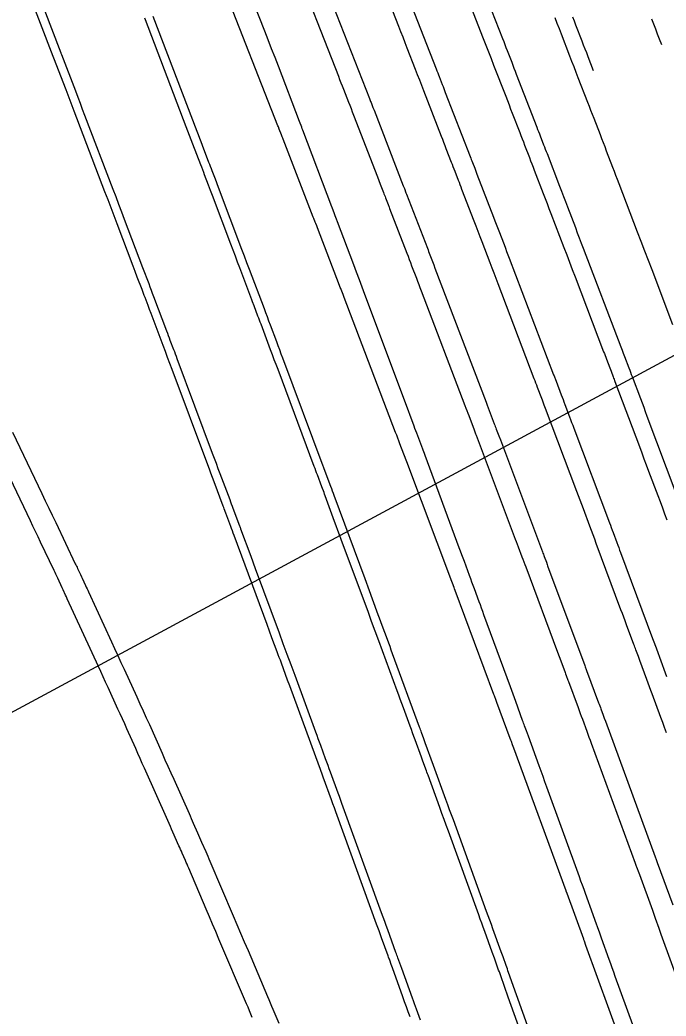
# Model space of a CAD drawing. Extents: x 954385 to 988206, y 1868364 to 1924553.
# Drawn here: x 957809.26 to 957835.32, y 1919857.64 to 1919897.82 of the extents above; entities that cross this region are included whole.
import ezdxf

# ---------------------------------------------------------------- set-up
doc = ezdxf.new("R2010")
doc.units = 0
for name, color, linetype in [('1', 7, 'Continuous'), ('Default', 7, 'Continuous'), ('Ex_Major Contours', 7, 'Continuous'), ('Ex_Minor Contours', 7, 'Continuous'), ('Slopes', 7, 'Continuous')]:
    doc.layers.add(name, color=color, linetype=linetype)

msp = doc.modelspace()

# ---------------------------------------------------------------- linework, layer by layer
at = {"layer": '1'}
for points in [[(957835.342, 1919869.069), (957835.266, 1919869.275), (957835.19, 1919869.481), (957835.115, 1919869.687), (957834.767, 1919870.632), (957834.714, 1919870.778), (957834.66, 1919870.924), (957834.606, 1919871.071), (957834.552, 1919871.217), (957834.266, 1919871.988), (957834.207, 1919872.147), (957834.109, 1919872.414), (957834.089, 1919872.467), (957834.069, 1919872.52), (957834.049, 1919872.573), (957834.029, 1919872.626), (957833.731, 1919873.427), (957833.674, 1919873.579), (957833.618, 1919873.73), (957833.562, 1919873.881), (957833.505, 1919874.032), (957832.51, 1919876.705), (957832.445, 1919876.879), (957832.38, 1919877.054), (957832.314, 1919877.228), (957832.249, 1919877.402), (957831.986, 1919878.099), (957831.921, 1919878.273), (957831.855, 1919878.447), (957831.79, 1919878.621), (957831.724, 1919878.795), (957830.462, 1919882.152), (957830.437, 1919882.217), (957830.412, 1919882.282), (957830.338, 1919882.478), (957830.314, 1919882.543), (957830.14, 1919883), (957830.107, 1919883.087), (957830.074, 1919883.174), (957830.041, 1919883.261), (957830.008, 1919883.348), (957828.549, 1919887.177), (957828.468, 1919887.388), (957828.388, 1919887.599), (957828.307, 1919887.81), (957828.227, 1919888.021), (957827.905, 1919888.865), (957827.824, 1919889.076), (957827.743, 1919889.286), (957827.663, 1919889.497), (957827.582, 1919889.708), (957827.091, 1919890.985), (957827.056, 1919891.075), (957827.021, 1919891.166), (957826.986, 1919891.257), (957826.951, 1919891.348), (957826.811, 1919891.711), (957826.776, 1919891.801), (957826.741, 1919891.892), (957826.706, 1919891.983), (957826.671, 1919892.073), (957826.457, 1919892.625), (957826.41, 1919892.747), (957826.363, 1919892.87), (957826.315, 1919892.992), (957826.268, 1919893.114), (957825.555, 1919894.957), (957825.471, 1919895.174), (957825.387, 1919895.39), (957825.303, 1919895.606), (957825.219, 1919895.822), (957824.88, 1919896.686), (957824.796, 1919896.902), (957824.712, 1919897.118), (957824.627, 1919897.334), (957824.543, 1919897.55), (957823.008, 1919901.48)], [(957820.242, 1919900.319), (957822.104, 1919895.549), (957822.155, 1919895.419), (957822.206, 1919895.288), (957822.257, 1919895.158), (957822.309, 1919895.027), (957822.513, 1919894.505), (957822.564, 1919894.375), (957822.615, 1919894.244), (957822.665, 1919894.113), (957822.716, 1919893.983), (957823.681, 1919891.49), (957823.737, 1919891.343), (957823.794, 1919891.196), (957823.922, 1919890.865), (957823.944, 1919890.811), (957823.965, 1919890.756), (957823.986, 1919890.702), (957824.007, 1919890.647), (957824.111, 1919890.375), (957824.153, 1919890.266), (957824.174, 1919890.212), (957824.867, 1919888.41), (957824.915, 1919888.284), (957824.964, 1919888.158), (957825.012, 1919888.032), (957825.06, 1919887.906), (957825.252, 1919887.402), (957825.301, 1919887.276), (957825.349, 1919887.15), (957825.397, 1919887.024), (957825.445, 1919886.899), (957827.211, 1919882.264), (957827.249, 1919882.164), (957827.287, 1919882.064), (957827.325, 1919881.964), (957827.363, 1919881.864), (957827.583, 1919881.282), (957827.642, 1919881.128), (957827.664, 1919881.07), (957829.202, 1919876.979), (957829.241, 1919876.878), (957829.279, 1919876.776), (957829.317, 1919876.674), (957829.356, 1919876.572), (957829.509, 1919876.165), (957829.548, 1919876.063), (957829.586, 1919875.961), (957829.624, 1919875.859), (957829.662, 1919875.757), (957830.943, 1919872.319), (957831.008, 1919872.143), (957831.074, 1919871.967), (957831.247, 1919871.502), (957831.27, 1919871.44), (957831.293, 1919871.378), (957831.362, 1919871.193), (957831.385, 1919871.131), (957831.771, 1919870.088), (957831.815, 1919869.969), (957831.859, 1919869.849), (957831.903, 1919869.73), (957831.947, 1919869.61), (957832.123, 1919869.132), (957832.167, 1919869.013), (957832.211, 1919868.893), (957832.255, 1919868.774), (957832.298, 1919868.654), (957834.079, 1919863.806), (957834.093, 1919863.767), (957834.107, 1919863.729), (957834.121, 1919863.691), (957834.135, 1919863.653), (957834.218, 1919863.424), (957834.246, 1919863.347), (957834.77, 1919861.91), (957834.799, 1919861.83), (957834.828, 1919861.75), (957834.857, 1919861.67), (957834.886, 1919861.59), (957835.031, 1919861.189), (957835.089, 1919861.028), (957835.118, 1919860.948), (957836.252, 1919857.815)], [(957824.996, 1919857.612), (957824.924, 1919857.814), (957824.851, 1919858.016), (957824.779, 1919858.217), (957824.706, 1919858.419), (957824.286, 1919859.585), (957824.239, 1919859.716), (957824.176, 1919859.89), (957824.161, 1919859.934), (957824.145, 1919859.977), (957824.129, 1919860.021), (957824.113, 1919860.064), (957823.846, 1919860.799), (957823.747, 1919861.073), (957823.648, 1919861.347), (957822.059, 1919865.725), (957822.002, 1919865.884), (957821.944, 1919866.043), (957821.886, 1919866.202), (957821.828, 1919866.361), (957821.494, 1919867.276), (957821.452, 1919867.391), (957821.396, 1919867.544), (957821.368, 1919867.62), (957821.34, 1919867.697), (957820.141, 1919870.962), (957820.058, 1919871.19), (957819.974, 1919871.418), (957819.807, 1919871.875), (957819.765, 1919871.989), (957819.723, 1919872.103), (957819.681, 1919872.217), (957819.638, 1919872.33), (957819.427, 1919872.902), (957819.328, 1919873.169), (957819.23, 1919873.435), (957817.902, 1919877.024), (957817.867, 1919877.117), (957817.833, 1919877.209), (957817.799, 1919877.301), (957817.765, 1919877.393), (957817.569, 1919877.919), (957817.501, 1919878.103), (957817.481, 1919878.156), (957817.461, 1919878.209), (957817.095, 1919879.188), (957817.03, 1919879.36), (957816.966, 1919879.532), (957816.902, 1919879.704), (957816.837, 1919879.876), (957815.4, 1919883.719), (957815.309, 1919883.961), (957815.219, 1919884.203), (957815.128, 1919884.445), (957815.037, 1919884.687), (957814.551, 1919885.977), (957814.49, 1919886.138), (957814.429, 1919886.299), (957814.308, 1919886.621), (957814.278, 1919886.701), (957814.247, 1919886.782), (957814.217, 1919886.862), (957814.186, 1919886.943), (957813.996, 1919887.445), (957813.912, 1919887.666), (957813.829, 1919887.887), (957813.18, 1919889.6), (957813.058, 1919889.922), (957812.936, 1919890.244), (957812.813, 1919890.566), (957812.69, 1919890.888), (957811.447, 1919894.145), (957811.366, 1919894.359), (957811.285, 1919894.572), (957811.203, 1919894.785), (957811.122, 1919894.999), (957810.634, 1919896.277), (957810.605, 1919896.35), (957809.197, 1919900.005)], [(957833.496, 1919856.615), (957832.093, 1919860.491), (957832.033, 1919860.657), (957832.011, 1919860.719), (957832.003, 1919860.74), (957831.332, 1919862.582), (957831.299, 1919862.672), (957831.292, 1919862.692), (957829.179, 1919868.445), (957829.131, 1919868.577), (957829.083, 1919868.708), (957829.058, 1919868.774), (957829.034, 1919868.84), (957828.5, 1919870.283), (957828.468, 1919870.369), (957828.398, 1919870.556), (957828.38, 1919870.605), (957826.814, 1919874.809), (957826.792, 1919874.868), (957826.77, 1919874.927), (957826.703, 1919875.105), (957826.681, 1919875.164), (957824.866, 1919879.989), (957824.839, 1919880.06), (957824.586, 1919880.727), (957824.544, 1919880.84), (957824.501, 1919880.953), (957824.458, 1919881.066), (957824.415, 1919881.179), (957822.341, 1919886.62), (957822.294, 1919886.743), (957822.215, 1919886.948), (957822.2, 1919886.989), (957822.184, 1919887.03), (957822.168, 1919887.071), (957822.153, 1919887.112), (957821.258, 1919889.439), (957821.23, 1919889.511), (957821.195, 1919889.602), (957821.174, 1919889.657), (957821.112, 1919889.816), (957821.093, 1919889.865), (957819.877, 1919893.008), (957819.86, 1919893.053), (957819.842, 1919893.098), (957819.825, 1919893.143), (957819.807, 1919893.188), (957819.719, 1919893.414), (957819.684, 1919893.504), (957819.666, 1919893.549), (957817.476, 1919899.157)], [(957827.452, 1919898.345), (957827.951, 1919897.07), (957828.055, 1919896.803), (957828.16, 1919896.535), (957828.263, 1919896.268), (957828.367, 1919896.001), (957828.855, 1919894.738), (957828.922, 1919894.567), (957828.988, 1919894.396), (957829.054, 1919894.225), (957829.12, 1919894.054), (957829.42, 1919893.282), (957829.469, 1919893.155), (957829.518, 1919893.028), (957829.567, 1919892.901), (957829.616, 1919892.774), (957829.812, 1919892.266), (957829.86, 1919892.139), (957829.909, 1919892.012), (957829.958, 1919891.885), (957830.007, 1919891.758), (957830.37, 1919890.814), (957830.447, 1919890.614), (957830.523, 1919890.415), (957830.6, 1919890.215), (957830.676, 1919890.015), (957831.201, 1919888.639), (957831.314, 1919888.344), (957831.427, 1919888.048), (957831.54, 1919887.752), (957831.653, 1919887.456), (957832.805, 1919884.433), (957832.833, 1919884.359), (957832.861, 1919884.285), (957832.889, 1919884.211), (957832.917, 1919884.137), (957833.051, 1919883.784), (957833.103, 1919883.646), (957833.19, 1919883.417), (957833.208, 1919883.371), (957833.225, 1919883.325), (957833.242, 1919883.279), (957833.26, 1919883.233), (957834.246, 1919880.611), (957834.339, 1919880.364), (957834.431, 1919880.118), (957834.524, 1919879.872), (957834.617, 1919879.625), (957834.988, 1919878.639), (957835.081, 1919878.393), (957835.173, 1919878.146), (957835.265, 1919877.9), (957835.358, 1919877.653)], [(957829.912, 1919855.751), (957829.202, 1919857.734), (957829.081, 1919858.07), (957828.96, 1919858.407), (957828.655, 1919859.259), (957828.626, 1919859.338), (957828.598, 1919859.418), (957828.569, 1919859.498), (957828.54, 1919859.577), (957828.397, 1919859.975), (957828.311, 1919860.214), (957828.008, 1919861.054), (957827.948, 1919861.22), (957827.888, 1919861.387), (957827.828, 1919861.553), (957827.767, 1919861.72), (957826.541, 1919865.098), (957826.455, 1919865.336), (957826.369, 1919865.574), (957826.282, 1919865.811), (957826.196, 1919866.049), (957825.722, 1919867.355), (957825.7, 1919867.416), (957825.678, 1919867.477), (957825.656, 1919867.537), (957825.634, 1919867.598), (957825.501, 1919867.963), (957825.456, 1919868.085), (957825.2, 1919868.786), (957825.15, 1919868.923), (957825.1, 1919869.06), (957825.05, 1919869.197), (957824.999, 1919869.334), (957824.726, 1919870.078), (957824.664, 1919870.248), (957824.602, 1919870.417), (957824.54, 1919870.587), (957824.477, 1919870.756), (957823.736, 1919872.774), (957823.592, 1919873.167), (957823.447, 1919873.56), (957823.303, 1919873.952), (957823.157, 1919874.345), (957822.223, 1919876.868), (957822.156, 1919877.05), (957822.089, 1919877.232), (957822.021, 1919877.414), (957821.954, 1919877.595), (957821.575, 1919878.619), (957821.551, 1919878.686), (957821.526, 1919878.752), (957821.44, 1919878.984), (957821.261, 1919879.465), (957821.229, 1919879.551), (957821.197, 1919879.637), (957821.165, 1919879.722), (957821.133, 1919879.808), (957819.67, 1919883.717), (957819.595, 1919883.916), (957819.521, 1919884.115), (957819.446, 1919884.314), (957819.372, 1919884.513), (957818.987, 1919885.542), (957818.956, 1919885.625), (957818.925, 1919885.707), (957818.894, 1919885.79), (957818.863, 1919885.872), (957818.708, 1919886.284), (957818.646, 1919886.449), (957818.615, 1919886.532), (957818.131, 1919887.814), (957818.04, 1919888.055), (957817.949, 1919888.296), (957817.858, 1919888.537), (957817.767, 1919888.778), (957817.025, 1919890.737), (957816.946, 1919890.944), (957816.868, 1919891.151), (957816.711, 1919891.565), (957816.672, 1919891.668), (957816.633, 1919891.772), (957816.593, 1919891.875), (957816.554, 1919891.979), (957816.235, 1919892.814), (957816.169, 1919892.988), (957816.103, 1919893.161), (957816.036, 1919893.335), (957815.97, 1919893.509), (957814.324, 1919897.818), (957814.295, 1919897.894)], [(957835.602, 1919885.518), (957834.757, 1919887.735), (957834.611, 1919888.116), (957834.466, 1919888.496), (957834.321, 1919888.877), (957834.175, 1919889.258), (957833.429, 1919891.214), (957833.366, 1919891.378), (957833.303, 1919891.543), (957833.24, 1919891.707), (957833.177, 1919891.871), (957832.923, 1919892.531), (957832.861, 1919892.694), (957832.798, 1919892.857), (957832.735, 1919893.021), (957832.672, 1919893.184), (957832.421, 1919893.837), (957832.358, 1919894), (957832.295, 1919894.163), (957832.232, 1919894.327), (957832.168, 1919894.49), (957831.783, 1919895.483), (957831.698, 1919895.703), (957831.613, 1919895.923), (957831.528, 1919896.143), (957831.443, 1919896.362), (957831.103, 1919897.242), (957831.018, 1919897.462), (957830.932, 1919897.681), (957830.847, 1919897.901)], [(957808.958, 1919881.188), (957810.142, 1919878.715), (957810.282, 1919878.423), (957810.422, 1919878.13), (957810.562, 1919877.838), (957810.702, 1919877.545), (957811.495, 1919875.886), (957811.518, 1919875.837), (957811.541, 1919875.789), (957811.564, 1919875.74), (957811.587, 1919875.692), (957811.701, 1919875.448), (957811.746, 1919875.351), (957811.769, 1919875.302), (957811.907, 1919875.008), (957811.937, 1919874.943), (957811.968, 1919874.878), (957811.998, 1919874.813), (957812.028, 1919874.747), (957812.951, 1919872.74), (957813.079, 1919872.461), (957813.207, 1919872.183), (957813.335, 1919871.904), (957813.463, 1919871.626), (957813.976, 1919870.511), (957814.103, 1919870.233), (957814.23, 1919869.954), (957814.356, 1919869.675), (957814.481, 1919869.395), (957814.995, 1919868.243), (957815.112, 1919867.98), (957815.23, 1919867.717), (957815.347, 1919867.454), (957815.464, 1919867.191), (957816.082, 1919865.806), (957816.125, 1919865.71), (957816.167, 1919865.614), (957816.209, 1919865.518), (957816.252, 1919865.421), (957816.421, 1919865.034), (957816.504, 1919864.843), (957816.588, 1919864.653), (957816.754, 1919864.273), (957816.796, 1919864.178), (957816.837, 1919864.083), (957816.878, 1919863.987), (957816.919, 1919863.892), (957817.861, 1919861.685), (957818.01, 1919861.334), (957818.16, 1919860.983), (957818.31, 1919860.632), (957818.46, 1919860.281), (957819.248, 1919858.435), (957819.304, 1919858.305), (957819.359, 1919858.175), (957819.413, 1919858.044), (957819.468, 1919857.914), (957819.703, 1919857.348)]]:
    msp.add_lwpolyline(points, dxfattribs=at)
at = {"layer": 'Default'}
msp.add_arc((956871.597, 1919501.221), 996.448, 12.648055, 34.075074, dxfattribs=at)
at = {"layer": 'Ex_Major Contours'}
msp.add_lwpolyline([(957821.291, 1919899.937), (957823.362, 1919894.644), (957823.377, 1919894.605), (957823.392, 1919894.566), (957823.407, 1919894.527), (957823.423, 1919894.488), (957823.498, 1919894.292), (957823.544, 1919894.174), (957824.722, 1919891.132), (957824.744, 1919891.075), (957824.766, 1919891.018), (957824.832, 1919890.847), (957824.854, 1919890.789), (957825.695, 1919888.609), (957825.721, 1919888.542), (957825.746, 1919888.476), (957825.772, 1919888.41), (957825.797, 1919888.343), (957825.898, 1919888.077), (957825.949, 1919887.944), (957825.999, 1919887.812), (957828.064, 1919882.396), (957828.08, 1919882.356), (957828.106, 1919882.286), (957828.11, 1919882.276), (957828.394, 1919881.529), (957828.415, 1919881.475), (957828.435, 1919881.421), (957828.455, 1919881.367), (957828.476, 1919881.313), (957828.578, 1919881.042), (957828.639, 1919880.88), (957830.34, 1919876.362), (957830.357, 1919876.315), (957830.374, 1919876.269), (957830.392, 1919876.223), (957830.409, 1919876.176), (957830.495, 1919875.944), (957830.53, 1919875.851), (957830.547, 1919875.805), (957832.047, 1919871.776), (957832.065, 1919871.729), (957832.106, 1919871.617), (957832.118, 1919871.585), (957832.604, 1919870.275), (957832.626, 1919870.214), (957832.649, 1919870.152), (957832.672, 1919870.091), (957832.694, 1919870.029), (957832.785, 1919869.783), (957832.83, 1919869.66), (957832.875, 1919869.537), (957834.885, 1919864.067), (957834.899, 1919864.028), (957834.914, 1919863.989), (957834.956, 1919863.873), (957834.97, 1919863.834), (957835.591, 1919862.128)], dxfattribs=at)
at = {"layer": 'Ex_Minor Contours'}
for points in [[(957835.736, 1919878.721), (957834.566, 1919881.829), (957834.499, 1919882.006), (957834.433, 1919882.182), (957834.367, 1919882.358), (957834.3, 1919882.535), (957833.968, 1919883.418), (957833.935, 1919883.506), (957833.902, 1919883.593), (957833.869, 1919883.681), (957833.835, 1919883.768), (957833.66, 1919884.229), (957833.636, 1919884.294), (957833.611, 1919884.359), (957833.562, 1919884.489), (957833.537, 1919884.554), (957833.512, 1919884.619), (957831.996, 1919888.595), (957831.916, 1919888.805), (957831.837, 1919889.014), (957831.757, 1919889.223), (957831.677, 1919889.433), (957831.359, 1919890.27), (957831.279, 1919890.48), (957831.199, 1919890.689), (957831.119, 1919890.898), (957831.038, 1919891.107), (957830.534, 1919892.415), (957830.499, 1919892.504), (957830.465, 1919892.593), (957830.431, 1919892.681), (957830.397, 1919892.77), (957830.26, 1919893.126), (957830.225, 1919893.214), (957830.191, 1919893.303), (957830.157, 1919893.392), (957830.123, 1919893.481), (957829.295, 1919895.618), (957829.248, 1919895.738), (957829.202, 1919895.857), (957829.156, 1919895.977), (957829.11, 1919896.097), (957828.925, 1919896.575), (957828.879, 1919896.694), (957828.832, 1919896.814), (957828.786, 1919896.933), (957828.739, 1919897.053), (957827.26, 1919900.833)], [(957824.276, 1919900.385), (957826.05, 1919895.848), (957826.081, 1919895.769), (957826.112, 1919895.69), (957826.143, 1919895.61), (957826.174, 1919895.531), (957826.296, 1919895.214), (957826.327, 1919895.134), (957826.358, 1919895.055), (957826.388, 1919894.976), (957826.419, 1919894.896), (957827.422, 1919892.306), (957827.445, 1919892.248), (957827.468, 1919892.189), (957827.49, 1919892.13), (957827.513, 1919892.072), (957827.603, 1919891.837), (957827.649, 1919891.72), (957827.694, 1919891.602), (957828.367, 1919889.858), (957828.42, 1919889.72), (957828.473, 1919889.582), (957828.525, 1919889.445), (957828.578, 1919889.307), (957828.788, 1919888.755), (957828.84, 1919888.617), (957828.893, 1919888.479), (957828.945, 1919888.341), (957828.998, 1919888.204), (957830.788, 1919883.508), (957830.805, 1919883.465), (957830.821, 1919883.423), (957830.861, 1919883.316), (957830.885, 1919883.252), (957831.094, 1919882.704), (957831.131, 1919882.606), (957831.168, 1919882.507), (957831.206, 1919882.409), (957831.243, 1919882.31), (957831.429, 1919881.816), (957831.472, 1919881.7), (957831.515, 1919881.585), (957831.559, 1919881.47), (957831.602, 1919881.355), (957833.038, 1919877.541), (957833.075, 1919877.441), (957833.113, 1919877.34), (957833.151, 1919877.24), (957833.188, 1919877.139), (957833.338, 1919876.736), (957833.375, 1919876.636), (957833.413, 1919876.535), (957833.45, 1919876.435), (957833.487, 1919876.334), (957834.776, 1919872.873), (957834.802, 1919872.803), (957834.828, 1919872.733), (957834.893, 1919872.557), (957834.919, 1919872.487), (957834.932, 1919872.451), (957835.293, 1919871.478), (957835.344, 1919871.342)], [(957833.979, 1919857.28), (957833.274, 1919859.241), (957833.213, 1919859.411), (957833.152, 1919859.581), (957833.091, 1919859.751), (957833.03, 1919859.921), (957832.721, 1919860.783), (957832.693, 1919860.862), (957832.664, 1919860.941), (957832.636, 1919861.019), (957832.608, 1919861.098), (957832.466, 1919861.49), (957832.382, 1919861.726), (957832.074, 1919862.581), (957832.013, 1919862.749), (957831.952, 1919862.918), (957831.891, 1919863.086), (957831.83, 1919863.255), (957830.517, 1919866.874), (957830.438, 1919867.09), (957830.36, 1919867.306), (957830.281, 1919867.522), (957830.203, 1919867.737), (957829.771, 1919868.926), (957829.693, 1919869.139), (957829.616, 1919869.353), (957829.596, 1919869.406), (957829.577, 1919869.46), (957829.558, 1919869.513), (957829.538, 1919869.566), (957829.258, 1919870.332), (957829.205, 1919870.478), (957829.152, 1919870.623), (957829.098, 1919870.768), (957829.045, 1919870.914), (957827.977, 1919873.826), (957827.929, 1919873.958), (957827.88, 1919874.09), (957827.832, 1919874.221), (957827.784, 1919874.353), (957827.59, 1919874.879), (957827.542, 1919875.011), (957827.493, 1919875.142), (957827.445, 1919875.274), (957827.396, 1919875.405), (957827.186, 1919875.973), (957827.135, 1919876.111), (957827.084, 1919876.25), (957827.033, 1919876.388), (957826.981, 1919876.526), (957825.604, 1919880.248), (957825.589, 1919880.29), (957825.573, 1919880.333), (957825.525, 1919880.46), (957825.509, 1919880.503), (957825.305, 1919881.048), (957825.268, 1919881.146), (957825.231, 1919881.244), (957825.195, 1919881.342), (957825.158, 1919881.44), (957824.771, 1919882.476), (957823.174, 1919886.745), (957823.063, 1919887.043), (957822.951, 1919887.341), (957822.839, 1919887.639), (957822.726, 1919887.937), (957822.072, 1919889.669), (957822.031, 1919889.777), (957821.98, 1919889.913), (957821.949, 1919889.994), (957821.853, 1919890.247), (957821.841, 1919890.281), (957820.669, 1919893.374), (957820.647, 1919893.431), (957820.625, 1919893.489), (957820.537, 1919893.718), (957819.685, 1919895.948), (957819.549, 1919896.303), (957819.412, 1919896.658), (957819.275, 1919897.013), (957819.137, 1919897.367), (957818.305, 1919899.494)], [(957825.415, 1919857.468), (957825.255, 1919857.914), (957825.215, 1919858.025), (957825.175, 1919858.137), (957825.135, 1919858.248), (957825.094, 1919858.36), (957824.663, 1919859.557), (957824.585, 1919859.774), (957824.507, 1919859.99), (957824.487, 1919860.045), (957824.468, 1919860.099), (957824.448, 1919860.153), (957824.429, 1919860.207), (957824.097, 1919861.12), (957824.035, 1919861.291), (957823.973, 1919861.461), (957823.911, 1919861.631), (957823.849, 1919861.801), (957822.247, 1919866.212), (957822.146, 1919866.49), (957822.095, 1919866.629), (957821.788, 1919867.475), (957821.739, 1919867.61), (957821.69, 1919867.745), (957821.641, 1919867.88), (957821.591, 1919868.014), (957821.393, 1919868.554), (957821.343, 1919868.688), (957821.294, 1919868.823), (957821.244, 1919868.958), (957821.195, 1919869.093), (957820.356, 1919871.377), (957820.199, 1919871.803), (957820.042, 1919872.228), (957819.885, 1919872.653), (957819.728, 1919873.079), (957818.767, 1919875.677), (957818.583, 1919876.175), (957818.177, 1919877.273), (957818.166, 1919877.305), (957818.154, 1919877.336), (957818.142, 1919877.367), (957818.131, 1919877.398), (957817.864, 1919878.108), (957817.831, 1919878.195), (957817.799, 1919878.282), (957817.766, 1919878.37), (957817.734, 1919878.457), (957817.338, 1919879.514), (957817.262, 1919879.719), (957817.185, 1919879.924), (957817.108, 1919880.13), (957817.032, 1919880.335), (957815.608, 1919884.146), (957815.573, 1919884.24), (957815.538, 1919884.333), (957815.503, 1919884.426), (957815.468, 1919884.519), (957815.327, 1919884.891), (957815.292, 1919884.984), (957815.257, 1919885.077), (957815.222, 1919885.17), (957815.187, 1919885.263), (957814.663, 1919886.653), (957814.614, 1919886.782), (957814.565, 1919886.912), (957814.516, 1919887.041), (957814.467, 1919887.171), (957814.222, 1919887.818), (957814.075, 1919888.206), (957813.483, 1919889.768), (957813.368, 1919890.072), (957813.253, 1919890.375), (957813.137, 1919890.679), (957813.022, 1919890.982), (957811.885, 1919893.961), (957811.791, 1919894.206), (957811.698, 1919894.451), (957811.604, 1919894.696), (957811.511, 1919894.941), (957810.951, 1919896.407), (957810.941, 1919896.435), (957810.929, 1919896.468), (957810.923, 1919896.483), (957810.238, 1919898.263)], [(957829.872, 1919856.886), (957828.97, 1919859.401), (957828.946, 1919859.47), (957828.921, 1919859.539), (957828.896, 1919859.608), (957828.871, 1919859.677), (957828.747, 1919860.023), (957828.672, 1919860.23), (957828.339, 1919861.155), (957828.275, 1919861.332), (957828.211, 1919861.509), (957828.147, 1919861.686), (957828.083, 1919861.863), (957826.743, 1919865.549), (957826.668, 1919865.754), (957826.594, 1919865.959), (957826.519, 1919866.164), (957826.445, 1919866.369), (957825.945, 1919867.745), (957825.611, 1919868.663), (957825.555, 1919868.819), (957825.46, 1919869.08), (957825.441, 1919869.132), (957825.422, 1919869.184), (957825.403, 1919869.236), (957825.384, 1919869.288), (957824.293, 1919872.257), (957824.24, 1919872.4), (957824.188, 1919872.543), (957824.135, 1919872.686), (957824.083, 1919872.828), (957823.873, 1919873.4), (957823.82, 1919873.542), (957823.768, 1919873.685), (957823.715, 1919873.828), (957823.662, 1919873.971), (957823.357, 1919874.795), (957823.181, 1919875.271), (957821.939, 1919878.631), (957821.905, 1919878.722), (957821.871, 1919878.813), (957821.837, 1919878.904), (957821.803, 1919878.995), (957821.536, 1919879.708), (957821.504, 1919879.791), (957821.494, 1919879.819), (957819.865, 1919884.177), (957819.803, 1919884.343), (957819.741, 1919884.509), (957819.679, 1919884.675), (957819.617, 1919884.841), (957819.369, 1919885.505), (957819.306, 1919885.671), (957819.244, 1919885.837), (957819.182, 1919886.002), (957819.119, 1919886.168), (957818.52, 1919887.755), (957818.469, 1919887.89), (957818.419, 1919888.024), (957818.318, 1919888.292), (957818.292, 1919888.359), (957818.267, 1919888.426), (957818.242, 1919888.493), (957818.216, 1919888.56), (957817.271, 1919891.056), (957817.143, 1919891.395), (957817.014, 1919891.733), (957816.982, 1919891.818), (957816.95, 1919891.903), (957816.918, 1919891.987), (957816.886, 1919892.072), (957816.625, 1919892.756), (957816.571, 1919892.898), (957816.516, 1919893.04), (957816.462, 1919893.182), (957816.408, 1919893.324), (957814.641, 1919897.951)], [(957831.552, 1919897.938), (957831.614, 1919897.778), (957831.676, 1919897.618), (957831.923, 1919896.979), (957831.985, 1919896.82), (957832.046, 1919896.66), (957832.108, 1919896.5), (957832.17, 1919896.34), (957832.387, 1919895.779)], [(957834.736, 1919897.862), (957834.813, 1919897.662), (957834.891, 1919897.462), (957834.968, 1919897.262), (957835.046, 1919897.063), (957835.137, 1919896.827)], [(957818.631, 1919857.586), (957818.574, 1919857.722), (957818.517, 1919857.857), (957818.46, 1919857.993), (957818.403, 1919858.128), (957817.29, 1919860.743), (957817.162, 1919861.045), (957817.033, 1919861.347), (957816.905, 1919861.649), (957816.776, 1919861.951), (957816.07, 1919863.612), (957816.037, 1919863.688), (957816.005, 1919863.763), (957815.972, 1919863.838), (957815.939, 1919863.913), (957815.806, 1919864.213), (957815.773, 1919864.288), (957815.74, 1919864.363), (957815.707, 1919864.437), (957815.673, 1919864.512), (957815.431, 1919865.058), (957815.38, 1919865.174), (957815.328, 1919865.29), (957815.276, 1919865.406), (957815.225, 1919865.522), (957814.285, 1919867.634), (957814.196, 1919867.833), (957814.107, 1919868.033), (957814.018, 1919868.232), (957813.93, 1919868.432), (957813.575, 1919869.229), (957813.486, 1919869.429), (957813.396, 1919869.628), (957813.306, 1919869.826), (957813.215, 1919870.025), (957812.813, 1919870.899), (957812.716, 1919871.11), (957812.618, 1919871.322), (957812.521, 1919871.534), (957812.423, 1919871.745), (957811.166, 1919874.474), (957811.133, 1919874.547), (957811.1, 1919874.619), (957811, 1919874.836), (957810.967, 1919874.909), (957810.785, 1919875.304), (957810.749, 1919875.381), (957810.713, 1919875.459), (957810.677, 1919875.537), (957810.64, 1919875.614), (957810.095, 1919876.751), (957809.991, 1919876.967), (957809.888, 1919877.182), (957809.785, 1919877.397), (957809.682, 1919877.613), (957808.161, 1919880.78)]]:
    msp.add_lwpolyline(points, dxfattribs=at)
at = {"layer": 'Slopes'}
msp.add_lwpolyline([(957807.131, 1919868.928), (957927.772, 1919933.944), (957924.621, 1919928.838), (957927.772, 1919933.944), (957921.774, 1919934.12)], dxfattribs=at)

# ---------------------------------------------------------------- texts
at = {"layer": '1'}
msp.add_text('545', height=6, rotation=111.2815, dxfattribs=at).set_placement((957844.051, 1919897.011))

doc.saveas('drawing.dxf')
